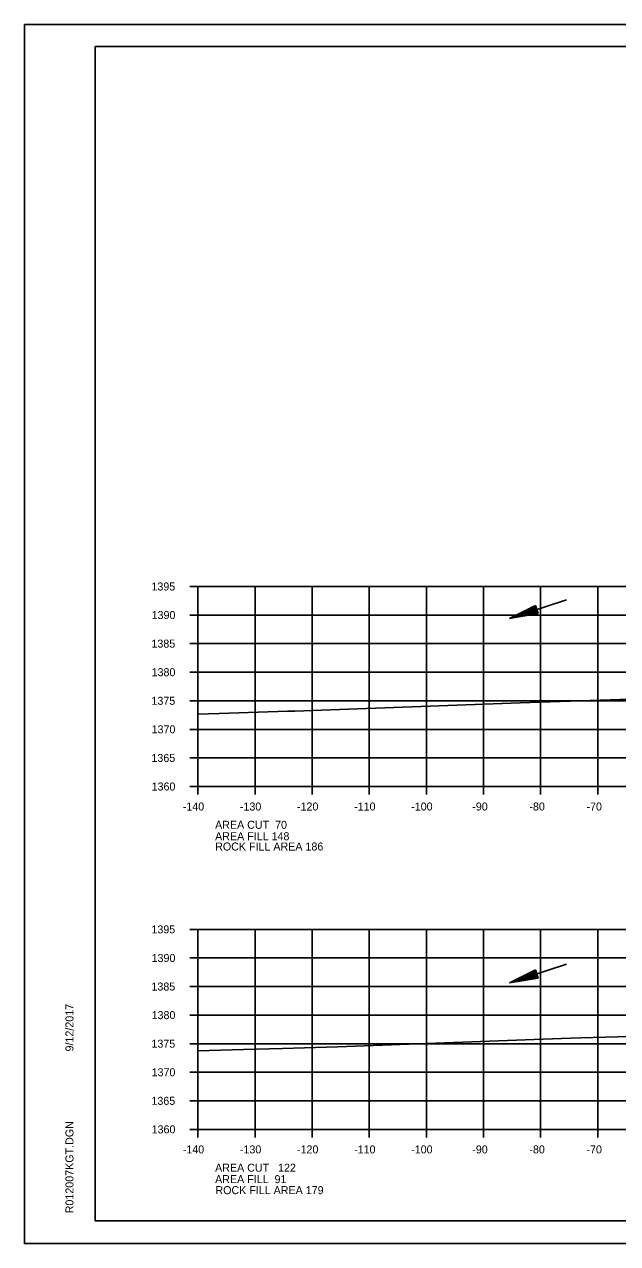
# Model space of a CAD drawing. Extents: x 1374311 to 1383814, y 384102 to 406278.
# Drawn here: x 1382469.7 to 1382573.6, y 396464.9 to 396678.2 of the extents above; entities that cross this region are included whole.
import ezdxf

# ---------------------------------------------------------------- set-up
doc = ezdxf.new("R2010")
doc.units = 0
for name, color, linetype in [('R_Axis', 7, 'Continuous'), ('R_Axis Annot', 7, 'Continuous'), ('R_Border', 7, 'Continuous'), ('R_Draft', 7, 'Continuous'), ('R_Exist Surface', 7, 'Continuous'), ('R_Fin Surface', 7, 'Continuous'), ('R_Grid', 7, 'Continuous'), ('R_No Plot', 7, 'Continuous'), ('R_Water', 7, 'Continuous')]:
    doc.layers.add(name, color=color, linetype=linetype)

msp = doc.modelspace()

# ---------------------------------------------------------------- linework, layer by layer
at = {"layer": 'R_Axis'}
for p, q in [((1382498.67, 396579.87), (1382500.07, 396579.87)), ((1382500.07, 396544.87), (1382500.07, 396579.87)), ((1382498.67, 396574.87), (1382500.07, 396574.87)), ((1382498.67, 396569.87), (1382500.07, 396569.87)), ((1382498.67, 396564.87), (1382500.07, 396564.87)), ((1382498.67, 396559.87), (1382500.07, 396559.87)), ((1382498.67, 396554.87), (1382500.07, 396554.87)), ((1382498.67, 396549.87), (1382500.07, 396549.87)), ((1382498.67, 396544.87), (1382500.07, 396544.87)), ((1382500.07, 396544.87), (1382780.07, 396544.87)), ((1382500.07, 396543.47), (1382500.07, 396544.87)), ((1382510.07, 396543.47), (1382510.07, 396544.87)), ((1382520.07, 396543.47), (1382520.07, 396544.87)), ((1382530.07, 396543.47), (1382530.07, 396544.87)), ((1382540.07, 396543.47), (1382540.07, 396544.87)), ((1382550.07, 396543.47), (1382550.07, 396544.87)), ((1382560.07, 396543.47), (1382560.07, 396544.87)), ((1382570.07, 396543.47), (1382570.07, 396544.87)), ((1382498.67, 396519.87), (1382500.07, 396519.87)), ((1382500.07, 396484.87), (1382500.07, 396519.87)), ((1382498.67, 396514.87), (1382500.07, 396514.87)), ((1382498.67, 396509.87), (1382500.07, 396509.87)), ((1382498.67, 396504.87), (1382500.07, 396504.87)), ((1382498.67, 396499.87), (1382500.07, 396499.87)), ((1382498.67, 396494.87), (1382500.07, 396494.87)), ((1382498.67, 396489.87), (1382500.07, 396489.87)), ((1382498.67, 396484.87), (1382500.07, 396484.87)), ((1382500.07, 396484.87), (1382780.07, 396484.87)), ((1382500.07, 396483.47), (1382500.07, 396484.87)), ((1382510.07, 396483.47), (1382510.07, 396484.87)), ((1382520.07, 396483.47), (1382520.07, 396484.87)), ((1382530.07, 396483.47), (1382530.07, 396484.87)), ((1382540.07, 396483.47), (1382540.07, 396484.87)), ((1382550.07, 396483.47), (1382550.07, 396484.87)), ((1382560.07, 396483.47), (1382560.07, 396484.87)), ((1382570.07, 396483.47), (1382570.07, 396484.87))]:
    msp.add_line(p, q, dxfattribs=at)
at = {"layer": 'R_Border'}
for p, q in [((1382482.07, 396674.33), (1382798.25, 396674.33)), ((1382482.07, 396468.87), (1382482.07, 396674.33)), ((1382482.07, 396468.87), (1382482.07, 396468.87)), ((1382798.25, 396468.87), (1382482.07, 396468.87))]:
    msp.add_line(p, q, dxfattribs=at)
at = {"layer": 'R_Draft'}
for p, q in [((1382559.16, 396576.55), (1382554.64, 396574.29)), ((1382559.2, 396576.43), (1382555.43, 396574.55)), ((1382559.24, 396576.31), (1382556.25, 396574.81)), ((1382559.28, 396576.19), (1382557.04, 396575.07)), ((1382559.51, 396575.48), (1382557.04, 396575.07)), ((1382559.32, 396576.07), (1382557.85, 396575.33)), ((1382559.47, 396575.6), (1382557.85, 396575.33)), ((1382559.36, 396575.94), (1382558.64, 396575.59)), ((1382559.43, 396575.72), (1382558.64, 396575.59)), ((1382559.62, 396575.12), (1382559.16, 396576.55)), ((1382559.62, 396575.12), (1382554.64, 396574.29)), ((1382559.59, 396575.24), (1382555.43, 396574.55)), ((1382559.55, 396575.36), (1382556.25, 396574.81)), ((1382559.16, 396512.79), (1382554.64, 396510.53)), ((1382559.2, 396512.67), (1382555.43, 396510.79)), ((1382559.59, 396511.48), (1382555.43, 396510.79)), ((1382559.24, 396512.55), (1382556.25, 396511.06)), ((1382559.55, 396511.6), (1382556.25, 396511.06)), ((1382559.28, 396512.43), (1382557.04, 396511.31)), ((1382559.51, 396511.72), (1382557.04, 396511.31)), ((1382559.32, 396512.31), (1382557.85, 396511.58)), ((1382559.47, 396511.85), (1382557.85, 396511.58)), ((1382559.36, 396512.19), (1382558.64, 396511.83)), ((1382559.43, 396511.96), (1382558.64, 396511.83)), ((1382559.62, 396511.36), (1382559.16, 396512.79)), ((1382559.62, 396511.36), (1382554.64, 396510.53))]:
    msp.add_line(p, q, dxfattribs=at)
at = {"layer": 'R_Exist Surface'}
for points in [[(1382500.07, 396557.55), (1382503.79, 396557.67), (1382515.73, 396558.04), (1382517.05, 396558.07), (1382521.69, 396558.24), (1382556.5, 396559.51), (1382567.03, 396559.85), (1382594.91, 396560.77), (1382621.97, 396561.64), (1382624.17, 396561.7), (1382627.5, 396561.83), (1382645.99, 396562.43), (1382678.59, 396564.04), (1382680.19, 396564.12), (1382681.25, 396564.19), (1382701.88, 396565.44)], [(1382500.07, 396498.6), (1382508.02, 396498.85), (1382514.88, 396499.05), (1382524.48, 396499.34), (1382560.54, 396500.66), (1382565.35, 396500.82), (1382567.11, 396500.87), (1382601.3, 396501.8), (1382609.09, 396502.1), (1382622.06, 396502.56), (1382636.34, 396502.92), (1382651.26, 396503.26), (1382685.65, 396504.62), (1382689.73, 396504.76)]]:
    msp.add_lwpolyline(points, dxfattribs=at)
at = {"layer": 'R_Grid'}
for p, q in [((1382500.07, 396579.87), (1382780.07, 396579.87)), ((1382500.07, 396544.87), (1382500.07, 396579.87)), ((1382510.07, 396544.87), (1382510.07, 396579.87)), ((1382520.07, 396544.87), (1382520.07, 396579.87)), ((1382530.07, 396544.87), (1382530.07, 396579.87)), ((1382540.07, 396544.87), (1382540.07, 396579.87)), ((1382550.07, 396544.87), (1382550.07, 396579.87)), ((1382560.07, 396544.87), (1382560.07, 396579.87)), ((1382570.07, 396544.87), (1382570.07, 396579.87)), ((1382500.07, 396574.87), (1382780.07, 396574.87)), ((1382500.07, 396569.87), (1382780.07, 396569.87)), ((1382500.07, 396564.87), (1382780.07, 396564.87)), ((1382500.07, 396559.87), (1382780.07, 396559.87)), ((1382500.07, 396554.87), (1382780.07, 396554.87)), ((1382500.07, 396549.87), (1382780.07, 396549.87)), ((1382500.07, 396544.87), (1382780.07, 396544.87)), ((1382500.07, 396519.87), (1382780.07, 396519.87)), ((1382500.07, 396484.87), (1382500.07, 396519.87)), ((1382510.07, 396484.87), (1382510.07, 396519.87)), ((1382520.07, 396484.87), (1382520.07, 396519.87)), ((1382530.07, 396484.87), (1382530.07, 396519.87)), ((1382540.07, 396484.87), (1382540.07, 396519.87)), ((1382550.07, 396484.87), (1382550.07, 396519.87)), ((1382560.07, 396484.87), (1382560.07, 396519.87)), ((1382570.07, 396484.87), (1382570.07, 396519.87)), ((1382500.07, 396514.87), (1382780.07, 396514.87)), ((1382500.07, 396509.87), (1382780.07, 396509.87)), ((1382500.07, 396504.87), (1382780.07, 396504.87)), ((1382500.07, 396499.87), (1382780.07, 396499.87)), ((1382500.07, 396494.87), (1382780.07, 396494.87)), ((1382500.07, 396489.87), (1382780.07, 396489.87)), ((1382500.07, 396484.87), (1382780.07, 396484.87))]:
    msp.add_line(p, q, dxfattribs=at)
at = {"layer": 'R_No Plot'}
for p, q in [((1382469.67, 396678.22), (1382803, 396678.22)), ((1382469.67, 396464.89), (1382803, 396464.89))]:
    msp.add_line(p, q, dxfattribs=at)
for points in [[(1382469.66, 396678.22), (1382803, 396678.22), (1382803, 396464.89), (1382469.66, 396464.89)], [(1382715.99, 396674.33), (1382715.99, 396664.45), (1382751.72, 396664.45), (1382751.72, 396661.53), (1382774.92, 396661.53), (1382774.92, 396637.2), (1382798.25, 396637.2), (1382798.25, 396468.87), (1382482.07, 396468.87), (1382482.07, 396674.33)]]:
    msp.add_lwpolyline(points, close=True, dxfattribs=at)
at = {"layer": 'R_Water'}
for p, q in [((1382564.63, 396577.53), (1382554.64, 396574.29)), ((1382564.63, 396513.77), (1382554.64, 396510.53))]:
    msp.add_line(p, q, dxfattribs=at)

# ---------------------------------------------------------------- texts
at = {"layer": 'R_Axis Annot'}
for s, p in [('1395', (1382491.92, 396579.17)), ('1390', (1382491.95, 396574.17)), ('1385', (1382491.92, 396569.17)), ('1380', (1382491.95, 396564.17)), ('1375', (1382491.92, 396559.17)), ('1370', (1382491.95, 396554.17)), ('1365', (1382491.92, 396549.17)), ('1360', (1382491.95, 396544.17)), ('-140', (1382497.41, 396540.67)), ('-130', (1382507.41, 396540.67)), ('-120', (1382517.41, 396540.67)), ('-110', (1382527.41, 396540.67)), ('-100', (1382537.41, 396540.67)), ('-90', (1382548.11, 396540.67)), ('-80', (1382558.11, 396540.67)), ('-70', (1382568.11, 396540.67)), ('AREA CUT  70', (1382503.07, 396537.47)), ('AREA FILL 148', (1382503.07, 396535.47)), ('1395', (1382491.92, 396519.17)), ('1390', (1382491.95, 396514.17)), ('1385', (1382491.92, 396509.17)), ('1380', (1382491.95, 396504.17)), ('1375', (1382491.92, 396499.17)), ('1370', (1382491.95, 396494.17)), ('1365', (1382491.92, 396489.17)), ('1360', (1382491.95, 396484.17)), ('-140', (1382497.41, 396480.67)), ('-130', (1382507.41, 396480.67)), ('-120', (1382517.41, 396480.67)), ('-110', (1382527.41, 396480.67)), ('-100', (1382537.41, 396480.67)), ('-90', (1382548.11, 396480.67)), ('-80', (1382558.11, 396480.67)), ('-70', (1382568.11, 396480.67)), ('AREA CUT   122', (1382503.07, 396477.47)), ('AREA FILL  91', (1382503.07, 396475.47))]:
    msp.add_text(s, height=1.4, dxfattribs=at).set_placement(p)
at = {"layer": 'R_Border'}
for s, p in [('9/12/2017', (1382478.26, 396498.51)), ('R012007KGT.DGN', (1382478.26, 396470.19))]:
    msp.add_text(s, height=1.4, rotation=90, dxfattribs=at).set_placement(p)
at = {"layer": 'R_Fin Surface'}
for s, p in [('ROCK FILL AREA 186', (1382503.08, 396533.67)), ('ROCK FILL AREA 179', (1382503.13, 396473.54))]:
    msp.add_text(s, height=1.4, dxfattribs=at).set_placement(p)

doc.saveas('drawing.dxf')
